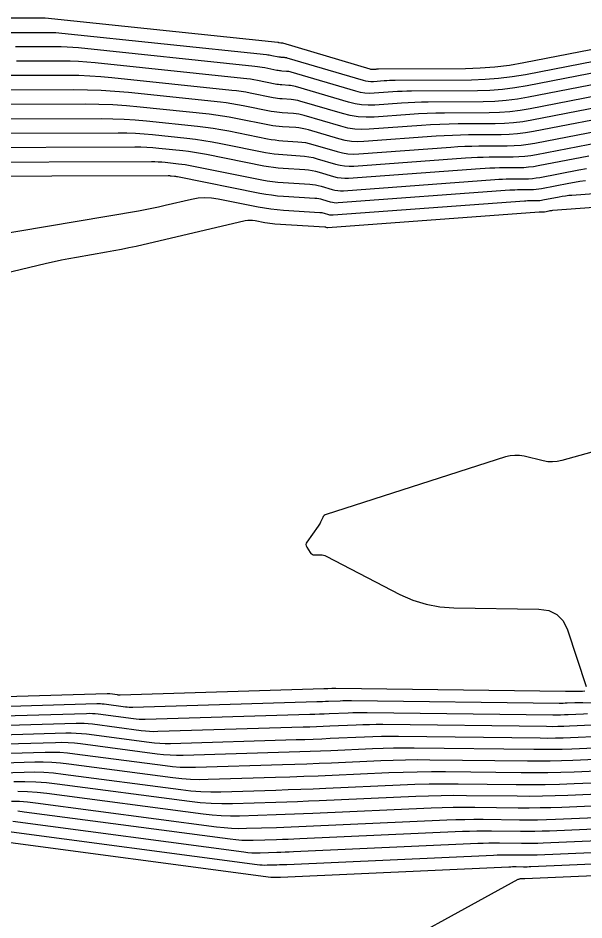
# Model space of a CAD drawing. Extents: x 1768942 to 1774819, y 723037 to 732099.
# Drawn here: x 1770732.7 to 1770786.5, y 731439.3 to 731525.1 of the extents above; entities that cross this region are included whole.
import ezdxf

# ---------------------------------------------------------------- set-up
doc = ezdxf.new("R2010")
doc.units = 0
doc.layers.add('R_Contours', color=7, linetype='Continuous')

msp = doc.modelspace()

# ---------------------------------------------------------------- linework, layer by layer
at = {"layer": 'R_Contours'}
for points in [[(1770801.091, 731524.794), (1770780.824, 731520.852), (1770779.445, 731520.617), (1770778.06, 731520.447), (1770776.668, 731520.341), (1770775.27, 731520.3), (1770766.992, 731520.249), (1770766.926, 731520.249), (1770766.861, 731520.246), (1770766.795, 731520.243), (1770766.729, 731520.239), (1770766.466, 731520.22), (1770766.401, 731520.218), (1770766.336, 731520.222), (1770766.272, 731520.232), (1770766.208, 731520.247), (1770757.873, 731522.716), (1770757.859, 731522.72), (1770757.844, 731522.723), (1770757.829, 731522.725), (1770757.813, 731522.727), (1770757.752, 731522.73), (1770757.737, 731522.732), (1770757.722, 731522.733), (1770757.707, 731522.736), (1770757.691, 731522.738), (1770757.536, 731522.77), (1770757.505, 731522.775), (1770757.473, 731522.781), (1770757.442, 731522.785), (1770757.411, 731522.789), (1770735.283, 731525.113), (1770735.236, 731525.117), (1770735.19, 731525.12), (1770735.143, 731525.122), (1770735.096, 731525.122), (1770734.862, 731525.122), (1770734.768, 731525.121), (1770734.721, 731525.121), (1770731.017, 731525.108)], [(1770730.409, 731523.739), (1770733.301, 731523.749), (1770733.598, 731523.75), (1770733.896, 731523.75), (1770734.193, 731523.751), (1770734.49, 731523.752), (1770735.68, 731523.755), (1770735.977, 731523.752), (1770736.274, 731523.741), (1770736.571, 731523.722), (1770736.867, 731523.695), (1770756.32, 731521.651), (1770756.453, 731521.636), (1770756.586, 731521.617), (1770756.718, 731521.596), (1770756.85, 731521.571), (1770757.512, 731521.438), (1770757.576, 731521.427), (1770757.64, 731521.417), (1770757.705, 731521.41), (1770757.77, 731521.405), (1770758.03, 731521.388), (1770758.094, 731521.382), (1770758.158, 731521.373), (1770758.222, 731521.36), (1770758.285, 731521.343), (1770765.521, 731519.2), (1770765.768, 731519.138), (1770766.017, 731519.1), (1770766.268, 731519.085), (1770766.522, 731519.092), (1770767.543, 731519.167), (1770767.798, 731519.184), (1770768.053, 731519.196), (1770768.309, 731519.204), (1770768.565, 731519.208), (1770775.835, 731519.252), (1770777.129, 731519.29), (1770778.417, 731519.388), (1770779.699, 731519.546), (1770780.975, 731519.764), (1770799.348, 731523.337)], [(1770797.606, 731521.88), (1770781.126, 731518.675), (1770779.953, 731518.475), (1770778.774, 731518.33), (1770777.59, 731518.24), (1770776.4, 731518.205), (1770770.137, 731518.166), (1770769.691, 731518.16), (1770769.246, 731518.146), (1770768.801, 731518.124), (1770768.356, 731518.095), (1770766.578, 731517.964), (1770766.135, 731517.952), (1770765.697, 731517.979), (1770765.263, 731518.045), (1770764.834, 731518.152), (1770758.696, 731519.97), (1770758.585, 731520), (1770758.473, 731520.023), (1770758.36, 731520.039), (1770758.246, 731520.05), (1770757.787, 731520.079), (1770757.673, 731520.088), (1770757.559, 731520.101), (1770757.445, 731520.117), (1770757.332, 731520.138), (1770756.164, 731520.372), (1770755.932, 731520.416), (1770755.698, 731520.454), (1770755.464, 731520.487), (1770755.229, 731520.514), (1770738.45, 731522.277), (1770737.905, 731522.326), (1770737.359, 731522.362), (1770736.812, 731522.382), (1770736.264, 731522.388), (1770734.034, 731522.382), (1770733.505, 731522.381), (1770732.976, 731522.38), (1770732.447, 731522.378)], [(1770795.864, 731520.423), (1770781.277, 731517.586), (1770780.207, 731517.403), (1770779.132, 731517.271), (1770778.051, 731517.189), (1770776.966, 731517.157), (1770771.71, 731517.125), (1770771.074, 731517.116), (1770770.439, 731517.096), (1770769.804, 731517.065), (1770769.17, 731517.024), (1770766.634, 731516.837), (1770766.003, 731516.818), (1770765.378, 731516.857), (1770764.759, 731516.952), (1770764.147, 731517.104), (1770759.107, 731518.597), (1770758.948, 731518.639), (1770758.788, 731518.672), (1770758.626, 731518.696), (1770758.462, 731518.711), (1770757.805, 731518.753), (1770757.641, 731518.766), (1770757.477, 731518.784), (1770757.315, 731518.808), (1770757.153, 731518.838), (1770755.479, 731519.173), (1770755.145, 731519.236), (1770754.811, 731519.291), (1770754.475, 731519.338), (1770754.138, 731519.377), (1770740.034, 731520.858), (1770739.239, 731520.931), (1770738.443, 731520.983), (1770737.646, 731521.013), (1770736.848, 731521.021), (1770733.011, 731521.011), (1770732.534, 731521.01)], [(1770794.122, 731518.966), (1770781.429, 731516.497), (1770780.461, 731516.332), (1770779.489, 731516.212), (1770778.512, 731516.138), (1770777.531, 731516.109), (1770773.282, 731516.083), (1770772.456, 731516.071), (1770771.632, 731516.046), (1770770.807, 731516.006), (1770769.984, 731515.952), (1770766.586, 731515.702), (1770765.818, 731515.679), (1770765.058, 731515.726), (1770764.304, 731515.842), (1770763.559, 731516.027), (1770759.518, 731517.224), (1770759.311, 731517.279), (1770759.102, 731517.322), (1770758.892, 731517.353), (1770758.678, 731517.373), (1770757.822, 731517.427), (1770757.609, 731517.444), (1770757.396, 731517.468), (1770757.184, 731517.499), (1770756.973, 731517.538), (1770754.793, 731517.974), (1770754.359, 731518.056), (1770753.923, 731518.127), (1770753.486, 731518.189), (1770753.047, 731518.24), (1770741.618, 731519.44), (1770740.573, 731519.536), (1770739.528, 731519.603), (1770738.481, 731519.643), (1770737.432, 731519.654), (1770731.987, 731519.64)], [(1770792.38, 731517.509), (1770781.58, 731515.408), (1770780.715, 731515.261), (1770779.846, 731515.154), (1770778.973, 731515.087), (1770778.096, 731515.062), (1770774.581, 731515.04), (1770773.702, 731515.027), (1770772.824, 731515), (1770771.947, 731514.958), (1770771.07, 731514.9), (1770766.097, 731514.534), (1770765.412, 731514.514), (1770764.733, 731514.556), (1770764.061, 731514.659), (1770763.395, 731514.824), (1770759.929, 731515.851), (1770759.674, 731515.919), (1770759.417, 731515.972), (1770759.157, 731516.011), (1770758.895, 731516.034), (1770757.84, 731516.101), (1770757.576, 731516.122), (1770757.314, 731516.151), (1770757.053, 731516.19), (1770756.794, 731516.238), (1770754.108, 731516.775), (1770753.573, 731516.876), (1770753.036, 731516.964), (1770752.497, 731517.04), (1770751.956, 731517.103), (1770743.201, 731518.022), (1770741.908, 731518.141), (1770740.612, 731518.224), (1770739.315, 731518.273), (1770738.016, 731518.287), (1770730.964, 731518.269)], [(1770790.638, 731516.052), (1770781.731, 731514.319), (1770780.969, 731514.189), (1770780.203, 731514.095), (1770779.434, 731514.037), (1770778.662, 731514.014), (1770775.564, 731513.995), (1770774.79, 731513.984), (1770774.017, 731513.96), (1770773.244, 731513.922), (1770772.471, 731513.872), (1770765.608, 731513.366), (1770765.005, 731513.348), (1770764.408, 731513.385), (1770763.817, 731513.476), (1770763.232, 731513.622), (1770760.34, 731514.478), (1770760.038, 731514.559), (1770759.732, 731514.622), (1770759.423, 731514.668), (1770759.111, 731514.696), (1770757.857, 731514.775), (1770757.544, 731514.8), (1770757.233, 731514.835), (1770756.923, 731514.881), (1770756.614, 731514.937), (1770753.422, 731515.576), (1770752.786, 731515.696), (1770752.148, 731515.801), (1770751.508, 731515.891), (1770750.865, 731515.966), (1770744.314, 731516.654), (1770743.007, 731516.773), (1770741.698, 731516.858), (1770740.387, 731516.907), (1770739.074, 731516.921), (1770729.941, 731516.898)], [(1770728.917, 731515.527), (1770740.655, 731515.557), (1770741.72, 731515.545), (1770742.783, 731515.505), (1770743.846, 731515.437), (1770744.906, 731515.34), (1770749.775, 731514.829), (1770750.519, 731514.742), (1770751.261, 731514.637), (1770752, 731514.516), (1770752.737, 731514.377), (1770756.435, 731513.637), (1770756.792, 731513.572), (1770757.151, 731513.519), (1770757.512, 731513.478), (1770757.875, 731513.449), (1770759.327, 731513.357), (1770759.689, 731513.325), (1770760.046, 731513.272), (1770760.401, 731513.198), (1770760.751, 731513.105), (1770763.069, 731512.419), (1770763.574, 731512.293), (1770764.084, 731512.215), (1770764.599, 731512.183), (1770765.119, 731512.198), (1770773.872, 731512.843), (1770774.54, 731512.887), (1770775.209, 731512.919), (1770775.878, 731512.94), (1770776.548, 731512.95), (1770779.227, 731512.966), (1770779.895, 731512.986), (1770780.56, 731513.037), (1770781.223, 731513.118), (1770781.882, 731513.23), (1770788.896, 731514.595)], [(1770727.894, 731514.156), (1770742.236, 731514.193), (1770743.053, 731514.184), (1770743.869, 731514.153), (1770744.684, 731514.1), (1770745.498, 731514.026), (1770748.752, 731513.684), (1770749.564, 731513.589), (1770750.374, 731513.476), (1770751.18, 731513.343), (1770751.983, 731513.192), (1770756.255, 731512.337), (1770756.662, 731512.263), (1770757.07, 731512.202), (1770757.48, 731512.156), (1770757.892, 731512.123), (1770759.544, 731512.019), (1770759.954, 731511.982), (1770760.361, 731511.921), (1770760.764, 731511.838), (1770761.163, 731511.732), (1770762.905, 731511.216), (1770763.33, 731511.11), (1770763.759, 731511.044), (1770764.193, 731511.018), (1770764.63, 731511.03), (1770775.273, 731511.815), (1770775.837, 731511.852), (1770776.401, 731511.879), (1770776.966, 731511.897), (1770777.531, 731511.905), (1770779.792, 731511.919), (1770780.356, 731511.935), (1770780.918, 731511.978), (1770781.477, 731512.047), (1770782.033, 731512.142), (1770787.933, 731513.289)], [(1770786.993, 731511.988), (1770782.184, 731511.053), (1770781.73, 731510.975), (1770781.275, 731510.919), (1770780.817, 731510.885), (1770780.358, 731510.871), (1770778.515, 731510.86), (1770778.054, 731510.853), (1770777.594, 731510.839), (1770777.134, 731510.816), (1770776.674, 731510.786), (1770764.141, 731509.863), (1770763.786, 731509.852), (1770763.435, 731509.874), (1770763.087, 731509.928), (1770762.742, 731510.013), (1770761.371, 731510.419), (1770761.026, 731510.511), (1770760.678, 731510.583), (1770760.326, 731510.635), (1770759.971, 731510.667), (1770757.91, 731510.797), (1770757.448, 731510.833), (1770756.989, 731510.886), (1770756.531, 731510.954), (1770756.076, 731511.037), (1770750.61, 731512.131), (1770750.05, 731512.236), (1770749.488, 731512.328), (1770748.924, 731512.408), (1770748.359, 731512.474), (1770746.091, 731512.712), (1770745.523, 731512.764), (1770744.955, 731512.801), (1770744.386, 731512.822), (1770743.817, 731512.828), (1770726.87, 731512.785)], [(1770725.847, 731511.413), (1770745.398, 731511.464), (1770745.72, 731511.46), (1770746.041, 731511.448), (1770746.362, 731511.427), (1770746.683, 731511.398), (1770747.965, 731511.263), (1770748.285, 731511.226), (1770748.603, 731511.181), (1770748.921, 731511.129), (1770749.238, 731511.07), (1770755.896, 731509.737), (1770756.4, 731509.644), (1770756.907, 731509.569), (1770757.416, 731509.511), (1770757.927, 731509.471), (1770760.453, 731509.312), (1770760.725, 731509.287), (1770760.995, 731509.247), (1770761.262, 731509.192), (1770761.527, 731509.122), (1770762.579, 731508.81), (1770762.843, 731508.745), (1770763.11, 731508.704), (1770763.38, 731508.687), (1770763.652, 731508.695), (1770778.075, 731509.758), (1770778.43, 731509.781), (1770778.786, 731509.798), (1770779.142, 731509.81), (1770779.498, 731509.815), (1770780.923, 731509.823), (1770781.278, 731509.834), (1770781.632, 731509.861), (1770781.984, 731509.904), (1770782.335, 731509.964), (1770786.053, 731510.687), (1770786.791, 731510.819)], [(1770786.683, 731509.62), (1770786.158, 731509.557), (1770785.634, 731509.479), (1770785.113, 731509.386), (1770782.486, 731508.875), (1770782.238, 731508.833), (1770781.989, 731508.802), (1770781.739, 731508.783), (1770781.488, 731508.776), (1770780.481, 731508.77), (1770780.23, 731508.766), (1770779.978, 731508.758), (1770779.727, 731508.746), (1770779.476, 731508.729), (1770763.163, 731507.527), (1770762.973, 731507.522), (1770762.786, 731507.533), (1770762.6, 731507.562), (1770762.416, 731507.607), (1770761.683, 731507.825), (1770761.499, 731507.874), (1770761.313, 731507.912), (1770761.125, 731507.94), (1770760.935, 731507.957), (1770757.945, 731508.145), (1770757.384, 731508.189), (1770756.826, 731508.253), (1770756.27, 731508.335), (1770755.716, 731508.436), (1770747.865, 731510.008), (1770747.792, 731510.022), (1770747.718, 731510.034), (1770747.645, 731510.044), (1770747.571, 731510.053), (1770747.275, 731510.084), (1770747.201, 731510.091), (1770747.127, 731510.096), (1770747.053, 731510.098), (1770746.979, 731510.099), (1770724.823, 731510.042)], [(1770803.173, 731509.574), (1770785.399, 731508.249), (1770785.091, 731508.222), (1770784.784, 731508.185), (1770784.478, 731508.139), (1770784.173, 731508.085), (1770782.637, 731507.786), (1770782.492, 731507.761), (1770782.347, 731507.743), (1770782.2, 731507.732), (1770782.054, 731507.728), (1770781.465, 731507.724), (1770781.318, 731507.722), (1770781.171, 731507.718), (1770781.024, 731507.711), (1770780.877, 731507.701), (1770762.674, 731506.359), (1770762.567, 731506.356), (1770762.461, 731506.363), (1770762.356, 731506.379), (1770762.252, 731506.405), (1770761.839, 731506.527), (1770761.735, 731506.555), (1770761.63, 731506.576), (1770761.524, 731506.592), (1770761.417, 731506.602), (1770757.962, 731506.819), (1770757.352, 731506.867), (1770756.744, 731506.937), (1770756.139, 731507.026), (1770755.537, 731507.136), (1770751.738, 731507.897), (1770751.104, 731507.99), (1770750.471, 731508.014), (1770749.839, 731507.97), (1770749.208, 731507.858), (1770746.686, 731507.271), (1770746.055, 731507.129), (1770745.421, 731506.997), (1770744.786, 731506.874), (1770744.149, 731506.761), (1770729.614, 731504.293)], [(1770728.774, 731500.211), (1770735.412, 731501.798), (1770736.117, 731501.96), (1770736.825, 731502.111), (1770737.535, 731502.25), (1770738.247, 731502.377), (1770741.101, 731502.861), (1770741.814, 731502.988), (1770742.524, 731503.125), (1770743.232, 731503.273), (1770743.938, 731503.431), (1770754.311, 731505.844), (1770754.545, 731505.885), (1770754.778, 731505.901), (1770755.013, 731505.892), (1770755.247, 731505.858), (1770756.187, 731505.67), (1770756.422, 731505.627), (1770756.659, 731505.592), (1770756.896, 731505.565), (1770757.135, 731505.546), (1770761.899, 731505.247), (1770761.923, 731505.245), (1770761.947, 731505.241), (1770761.971, 731505.236), (1770761.995, 731505.23), (1770762.089, 731505.202), (1770762.113, 731505.196), (1770762.136, 731505.192), (1770762.161, 731505.191), (1770762.185, 731505.191), (1770782.278, 731506.673), (1770782.321, 731506.675), (1770782.363, 731506.677), (1770782.406, 731506.679), (1770782.448, 731506.679), (1770782.619, 731506.68), (1770782.661, 731506.682), (1770782.704, 731506.685), (1770782.746, 731506.69), (1770782.788, 731506.697), (1770783.233, 731506.784), (1770783.321, 731506.8), (1770783.41, 731506.813), (1770783.499, 731506.823), (1770783.588, 731506.831), (1770803.492, 731508.315)], [(1770800.559, 731487.497), (1770784.436, 731483.012), (1770783.989, 731482.917), (1770783.542, 731482.881), (1770783.094, 731482.902), (1770782.644, 731482.982), (1770780.845, 731483.419), (1770780.396, 731483.497), (1770779.95, 731483.512), (1770779.506, 731483.465), (1770779.064, 731483.355), (1770762.005, 731477.883), (1770761.901, 731477.838), (1770761.812, 731477.775), (1770761.738, 731477.694), (1770761.681, 731477.595), (1770761.483, 731477.165), (1770761.431, 731477.059), (1770761.374, 731476.955), (1770761.312, 731476.855), (1770761.245, 731476.758), (1770760.169, 731475.266), (1770760.104, 731475.146), (1770760.08, 731475.025), (1770760.097, 731474.903), (1770760.157, 731474.78), (1770760.481, 731474.276), (1770760.566, 731474.171), (1770760.668, 731474.097), (1770760.786, 731474.053), (1770760.92, 731474.038), (1770761.488, 731474.042), (1770761.629, 731474.034), (1770761.765, 731474.01), (1770761.897, 731473.969), (1770762.025, 731473.912), (1770769.028, 731470.286), (1770770.256, 731469.736), (1770771.522, 731469.337), (1770772.827, 731469.091), (1770774.169, 731468.996), (1770782.253, 731468.885), (1770783.196, 731468.75), (1770783.962, 731468.374), (1770784.551, 731467.757), (1770784.964, 731466.899), (1770786.748, 731461.51)], [(1770786.612, 731461.06), (1770786.398, 731461.033), (1770784.884, 731461.054), (1770784.867, 731461.054), (1770784.851, 731461.054), (1770784.819, 731461.052), (1770784.802, 731461.052), (1770784.786, 731461.052), (1770762.937, 731461.32), (1770762.841, 731461.321), (1770762.745, 731461.32), (1770762.648, 731461.318), (1770762.552, 731461.314), (1770762.167, 731461.297), (1770762.071, 731461.292), (1770761.974, 731461.289), (1770761.878, 731461.285), (1770761.782, 731461.282), (1770742.409, 731460.702), (1770742.346, 731460.702), (1770742.284, 731460.704), (1770742.222, 731460.708), (1770742.16, 731460.715), (1770741.429, 731460.812), (1770741.369, 731460.819), (1770741.308, 731460.823), (1770741.248, 731460.825), (1770741.188, 731460.824), (1770721.796, 731460.25)], [(1770722.574, 731459.371), (1770740.201, 731459.894), (1770740.369, 731459.895), (1770740.538, 731459.89), (1770740.706, 731459.878), (1770740.873, 731459.859), (1770742.913, 731459.589), (1770743.086, 731459.569), (1770743.259, 731459.557), (1770743.432, 731459.552), (1770743.606, 731459.553), (1770761.125, 731460.078), (1770761.401, 731460.087), (1770761.676, 731460.096), (1770761.952, 731460.107), (1770762.227, 731460.119), (1770763.328, 731460.169), (1770763.603, 731460.179), (1770763.878, 731460.186), (1770764.154, 731460.188), (1770764.429, 731460.187), (1770784.185, 731459.944), (1770784.372, 731459.943), (1770784.558, 731459.944), (1770784.745, 731459.949), (1770784.931, 731459.955), (1770785.677, 731459.988), (1770785.864, 731459.994), (1770786.05, 731459.999), (1770786.237, 731460), (1770786.423, 731459.999), (1770807.249, 731459.706)], [(1770723.353, 731458.493), (1770739.214, 731458.963), (1770739.491, 731458.966), (1770739.767, 731458.957), (1770740.043, 731458.937), (1770740.318, 731458.906), (1770743.666, 731458.462), (1770743.949, 731458.431), (1770744.233, 731458.41), (1770744.518, 731458.402), (1770744.803, 731458.404), (1770760.469, 731458.873), (1770760.924, 731458.888), (1770761.378, 731458.904), (1770761.832, 731458.922), (1770762.287, 731458.941), (1770764.104, 731459.023), (1770764.558, 731459.041), (1770765.012, 731459.051), (1770765.467, 731459.055), (1770765.921, 731459.053), (1770783.584, 731458.836), (1770783.949, 731458.834), (1770784.314, 731458.837), (1770784.679, 731458.845), (1770785.044, 731458.859), (1770786.503, 731458.922), (1770786.868, 731458.935)], [(1770724.132, 731457.615), (1770738.227, 731458.032), (1770738.612, 731458.036), (1770738.996, 731458.024), (1770739.38, 731457.997), (1770739.763, 731457.954), (1770744.419, 731457.336), (1770744.813, 731457.292), (1770745.208, 731457.264), (1770745.603, 731457.252), (1770746, 731457.255), (1770759.813, 731457.669), (1770760.447, 731457.689), (1770761.08, 731457.712), (1770761.713, 731457.737), (1770762.347, 731457.764), (1770764.879, 731457.878), (1770765.512, 731457.902), (1770766.146, 731457.917), (1770766.779, 731457.923), (1770767.413, 731457.919), (1770782.984, 731457.728), (1770783.527, 731457.725), (1770784.07, 731457.73), (1770784.614, 731457.742), (1770785.157, 731457.762), (1770787.329, 731457.856)], [(1770724.91, 731456.736), (1770737.24, 731457.102), (1770737.733, 731457.106), (1770738.225, 731457.091), (1770738.717, 731457.056), (1770739.207, 731457.001), (1770745.171, 731456.21), (1770745.676, 731456.153), (1770746.182, 731456.117), (1770746.689, 731456.102), (1770747.197, 731456.106), (1770759.157, 731456.464), (1770759.969, 731456.49), (1770760.782, 731456.519), (1770761.594, 731456.551), (1770762.406, 731456.586), (1770765.655, 731456.733), (1770766.467, 731456.763), (1770767.28, 731456.783), (1770768.092, 731456.79), (1770768.905, 731456.786), (1770782.383, 731456.62), (1770783.105, 731456.616), (1770783.826, 731456.623), (1770784.548, 731456.639), (1770785.269, 731456.665), (1770788.155, 731456.79)], [(1770788.981, 731455.724), (1770785.382, 731455.568), (1770784.482, 731455.535), (1770783.582, 731455.515), (1770782.682, 731455.508), (1770781.782, 731455.512), (1770770.397, 731455.652), (1770769.405, 731455.657), (1770768.413, 731455.648), (1770767.422, 731455.625), (1770766.431, 731455.587), (1770762.466, 731455.409), (1770761.475, 731455.366), (1770760.484, 731455.327), (1770759.492, 731455.292), (1770758.501, 731455.26), (1770748.394, 731454.958), (1770747.775, 731454.951), (1770747.157, 731454.97), (1770746.54, 731455.014), (1770745.924, 731455.083), (1770738.652, 731456.048), (1770738.054, 731456.115), (1770737.455, 731456.158), (1770736.854, 731456.176), (1770736.253, 731456.171), (1770725.689, 731455.858)], [(1770789.807, 731454.658), (1770785.495, 731454.471), (1770784.417, 731454.432), (1770783.338, 731454.408), (1770782.26, 731454.399), (1770781.181, 731454.404), (1770771.889, 731454.519), (1770770.718, 731454.525), (1770769.547, 731454.514), (1770768.377, 731454.486), (1770767.206, 731454.442), (1770762.526, 731454.231), (1770761.356, 731454.181), (1770760.186, 731454.134), (1770759.015, 731454.093), (1770757.845, 731454.056), (1770749.591, 731453.809), (1770748.86, 731453.801), (1770748.131, 731453.824), (1770747.403, 731453.876), (1770746.677, 731453.957), (1770738.096, 731455.095), (1770737.391, 731455.174), (1770736.684, 731455.225), (1770735.975, 731455.247), (1770735.266, 731455.24), (1770726.468, 731454.979)], [(1770790.633, 731453.592), (1770785.607, 731453.374), (1770784.351, 731453.329), (1770783.094, 731453.301), (1770781.837, 731453.29), (1770780.58, 731453.297), (1770773.381, 731453.385), (1770772.031, 731453.392), (1770770.681, 731453.38), (1770769.331, 731453.348), (1770767.982, 731453.297), (1770762.583, 731453.053), (1770761.235, 731452.995), (1770759.888, 731452.942), (1770758.54, 731452.894), (1770757.191, 731452.851), (1770750.788, 731452.66), (1770749.946, 731452.651), (1770749.105, 731452.677), (1770748.267, 731452.737), (1770747.43, 731452.831), (1770737.541, 731454.142), (1770736.728, 731454.234), (1770735.913, 731454.292), (1770735.097, 731454.317), (1770734.279, 731454.309), (1770727.246, 731454.101)], [(1770727.783, 731453.215), (1770733.292, 731453.379), (1770734.218, 731453.387), (1770735.142, 731453.359), (1770736.065, 731453.293), (1770736.985, 731453.19), (1770748.183, 731451.705), (1770749.13, 731451.598), (1770750.08, 731451.531), (1770751.032, 731451.501), (1770751.985, 731451.511), (1770757.211, 731451.667), (1770758.401, 731451.705), (1770759.59, 731451.747), (1770760.778, 731451.794), (1770761.967, 731451.845), (1770769.057, 731452.165), (1770770.436, 731452.217), (1770771.815, 731452.249), (1770773.194, 731452.262), (1770774.573, 731452.255), (1770780.092, 731452.187), (1770781.471, 731452.18), (1770782.85, 731452.192), (1770784.229, 731452.223), (1770785.608, 731452.273), (1770791.459, 731452.526)], [(1770792.924, 731451.488), (1770785.019, 731451.145), (1770783.813, 731451.102), (1770782.606, 731451.075), (1770781.399, 731451.064), (1770780.192, 731451.071), (1770775.362, 731451.13), (1770774.155, 731451.136), (1770772.948, 731451.125), (1770771.741, 731451.097), (1770770.535, 731451.051), (1770761.351, 731450.637), (1770760.321, 731450.593), (1770759.292, 731450.552), (1770758.262, 731450.516), (1770757.231, 731450.483), (1770753.111, 731450.359), (1770752.081, 731450.349), (1770751.054, 731450.381), (1770750.029, 731450.454), (1770749.007, 731450.569), (1770736.43, 731452.237), (1770735.402, 731452.352), (1770734.371, 731452.426), (1770733.339, 731452.458), (1770732.305, 731452.448)], [(1770794.449, 731450.452), (1770784.431, 731450.018), (1770783.397, 731449.981), (1770782.362, 731449.958), (1770781.327, 731449.949), (1770780.292, 731449.954), (1770776.152, 731450.005), (1770775.116, 731450.01), (1770774.082, 731450.001), (1770773.047, 731449.977), (1770772.013, 731449.937), (1770760.735, 731449.429), (1770759.864, 731449.392), (1770758.994, 731449.357), (1770758.123, 731449.326), (1770757.251, 731449.299), (1770753.767, 731449.194), (1770752.896, 731449.186), (1770752.028, 731449.212), (1770751.161, 731449.274), (1770750.296, 731449.371), (1770735.427, 731451.343), (1770734.515, 731451.446), (1770733.602, 731451.511), (1770732.686, 731451.539)], [(1770732.07, 731450.623), (1770732.832, 731450.599), (1770733.592, 731450.545), (1770734.351, 731450.46), (1770751.585, 731448.174), (1770752.293, 731448.095), (1770753.001, 731448.044), (1770753.711, 731448.022), (1770754.423, 731448.029), (1770757.271, 731448.114), (1770757.984, 731448.137), (1770758.696, 731448.162), (1770759.408, 731448.19), (1770760.119, 731448.221), (1770773.49, 731448.824), (1770774.353, 731448.856), (1770775.215, 731448.877), (1770776.078, 731448.885), (1770776.941, 731448.88), (1770780.393, 731448.838), (1770781.256, 731448.833), (1770782.118, 731448.84), (1770782.981, 731448.86), (1770783.843, 731448.891), (1770795.974, 731449.416)], [(1770797.5, 731448.381), (1770783.255, 731447.764), (1770782.565, 731447.739), (1770781.875, 731447.723), (1770781.184, 731447.718), (1770780.493, 731447.721), (1770777.73, 731447.755), (1770777.039, 731447.759), (1770776.349, 731447.752), (1770775.658, 731447.736), (1770774.968, 731447.71), (1770759.503, 731447.013), (1770758.951, 731446.989), (1770758.398, 731446.967), (1770757.844, 731446.948), (1770757.291, 731446.93), (1770755.079, 731446.864), (1770754.526, 731446.859), (1770753.974, 731446.875), (1770753.424, 731446.915), (1770752.875, 731446.976), (1770733.274, 731449.576), (1770732.669, 731449.644)], [(1770732.198, 731448.692), (1770754.164, 731445.779), (1770754.556, 731445.735), (1770754.948, 731445.707), (1770755.341, 731445.695), (1770755.735, 731445.699), (1770757.311, 731445.746), (1770757.705, 731445.758), (1770758.1, 731445.773), (1770758.494, 731445.788), (1770758.888, 731445.805), (1770776.446, 731446.596), (1770776.964, 731446.616), (1770777.482, 731446.628), (1770778.001, 731446.633), (1770778.519, 731446.63), (1770780.594, 731446.605), (1770781.112, 731446.602), (1770781.631, 731446.606), (1770782.149, 731446.618), (1770782.667, 731446.637), (1770799.025, 731447.345)], [(1770731.121, 731447.809), (1770755.454, 731444.581), (1770755.687, 731444.555), (1770755.921, 731444.539), (1770756.156, 731444.531), (1770756.391, 731444.534), (1770757.331, 731444.562), (1770757.566, 731444.569), (1770757.802, 731444.578), (1770758.037, 731444.587), (1770758.272, 731444.597), (1770777.924, 731445.483), (1770778.27, 731445.496), (1770778.616, 731445.504), (1770778.962, 731445.507), (1770779.309, 731445.505), (1770780.694, 731445.488), (1770781.04, 731445.486), (1770781.387, 731445.489), (1770781.733, 731445.497), (1770782.079, 731445.51), (1770800.551, 731446.309)], [(1770730.045, 731446.925), (1770756.743, 731443.384), (1770756.819, 731443.375), (1770756.895, 731443.37), (1770756.97, 731443.368), (1770757.047, 731443.368), (1770757.351, 731443.378), (1770757.427, 731443.38), (1770757.504, 731443.383), (1770757.58, 731443.386), (1770757.656, 731443.389), (1770779.401, 731444.369), (1770779.575, 731444.375), (1770779.75, 731444.38), (1770779.924, 731444.381), (1770780.098, 731444.38), (1770780.795, 731444.372), (1770780.969, 731444.371), (1770781.143, 731444.372), (1770781.317, 731444.376), (1770781.491, 731444.382), (1770802.076, 731445.273)], [(1770764.717, 731434.621), (1770780.279, 731443.173), (1770780.335, 731443.2), (1770780.392, 731443.219), (1770780.451, 731443.232), (1770780.512, 731443.239), (1770780.879, 731443.255), (1770780.887, 731443.255), (1770780.901, 731443.255), (1770780.903, 731443.255), (1770803.602, 731444.238)]]:
    msp.add_lwpolyline(points, dxfattribs=at)

doc.saveas('drawing.dxf')
